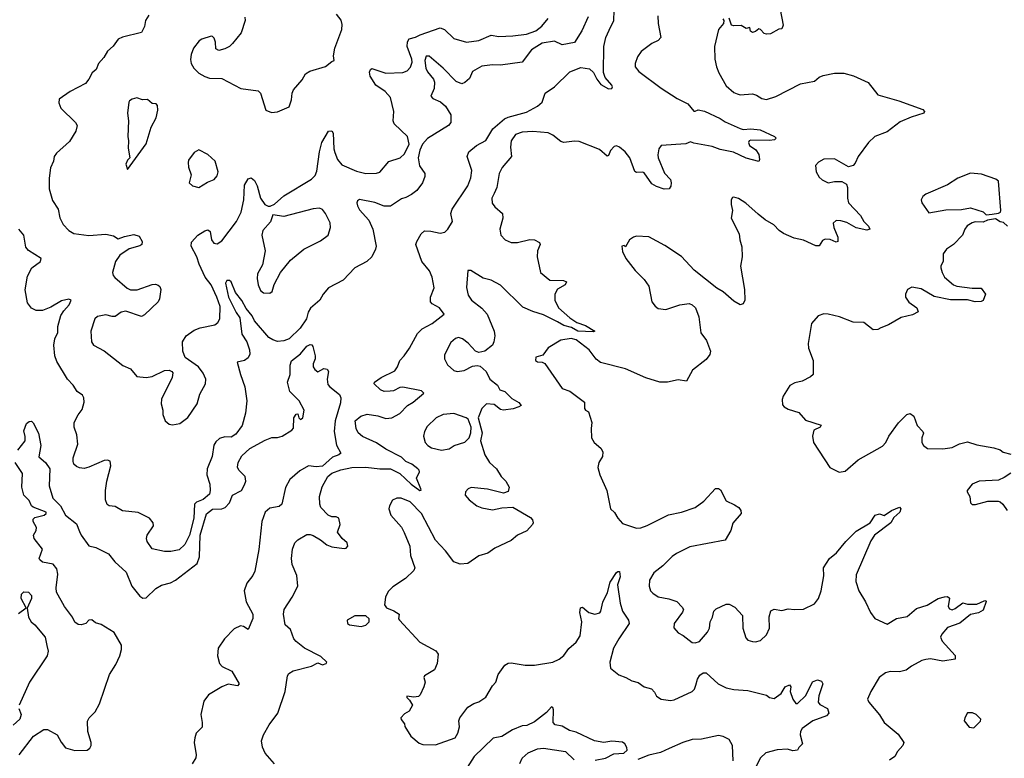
# Model space of a CAD drawing. Extents: x 1921360 to 2014538, y 768294 to 907744.
# Tile 311 of 412: x 1933018 to 1939383, y 886892 to 891669. Entities that reach past the tile are written whole.
import ezdxf

# ---------------------------------------------------------------- set-up
doc = ezdxf.new("R2010")
doc.units = 0

msp = doc.modelspace()

# ---------------------------------------------------------------- linework, layer by layer
at = {"layer": '0CON10XD'}
for points in [[(1933852.1, 891697.9), (1933830.8, 891665), (1933824.3, 891625), (1933805, 891586.2), (1933683.2, 891556.8), (1933655.5, 891544.5), (1933622.4, 891497.6), (1933585.8, 891465), (1933562, 891425), (1933526.9, 891385), (1933511.7, 891348.3), (1933487.5, 891325), (1933465.8, 891285), (1933442.6, 891257.4), (1933343.8, 891205), (1933273.3, 891155), (1933270.7, 891130.7), (1933285, 891097.5), (1933378.8, 891005), (1933390, 890985), (1933381.3, 890948.7), (1933339.1, 890880.9), (1933255, 890806.7), (1933241.2, 890785), (1933235.8, 890754.2), (1933217.7, 890712.3), (1933208, 890645), (1933208.1, 890575), (1933230.7, 890500.7), (1933267.1, 890445), (1933277.7, 890387.7), (1933298, 890345), (1933335.5, 890305.5), (1933367.2, 890287.2), (1933465, 890273.6), (1933575, 890281.4), (1933625, 890271.4), (1933655, 890251.9), (1933695, 890268.1), (1933755, 890280.8), (1933789.5, 890269.5), (1933810, 890235), (1933807.5, 890215), (1933793.9, 890206.1), (1933725, 890187.1), (1933665, 890147.5), (1933637.1, 890105), (1933617.5, 890035), (1933621.9, 890015), (1933632, 890002), (1933712.3, 889932.3), (1933735, 889923.1), (1933778, 889922), (1933875, 889957.5), (1933895, 889959.2), (1933912.7, 889952.7), (1933924.1, 889944.1), (1933930, 889925), (1933922, 889865), (1933913.8, 889845), (1933825, 889760), (1933805, 889749.2), (1933705, 889784.2), (1933675, 889777.5), (1933635, 889750), (1933615, 889749.2), (1933575, 889760), (1933520.3, 889749.7), (1933504.2, 889735), (1933477.1, 889655), (1933481.9, 889585), (1933495, 889564.2), (1933565, 889527.5), (1933685, 889433.3), (1933735, 889412), (1933775, 889362.3), (1933835.4, 889354.6), (1933875, 889362.2), (1933955, 889400), (1933985, 889402.5), (1934001.2, 889395), (1934007.5, 889385), (1934004, 889355), (1933934.2, 889215), (1933932, 889185), (1933944, 889145), (1933944, 889115), (1933958.8, 889075), (1933985, 889053.8), (1934005, 889050), (1934052.3, 889057.7), (1934105, 889096.2), (1934165.8, 889185), (1934183.4, 889246.6), (1934219.4, 889315), (1934221.9, 889345), (1934205, 889383.8), (1934173.3, 889425), (1934088.5, 889485), (1934072.1, 889525), (1934070, 889585), (1934095, 889625.7), (1934145, 889662.2), (1934185, 889677.1), (1934280, 889695), (1934299.4, 889710.6), (1934311.9, 889735), (1934314.6, 889815), (1934293.2, 889875), (1934254.7, 889954.7), (1934216.1, 890005), (1934177.3, 890087.3), (1934162.9, 890135), (1934125.7, 890205), (1934129.1, 890230.9), (1934168.8, 890275), (1934215, 890304), (1934235, 890310), (1934249.5, 890299.5), (1934257.1, 890245), (1934272.5, 890225), (1934295, 890220), (1934325, 890240), (1934419.6, 890365), (1934449.3, 890425), (1934467.8, 890505), (1934471.3, 890598.7), (1934495, 890641.2), (1934515, 890646.7), (1934535, 890630), (1934554, 890595), (1934574.3, 890514.3), (1934602.5, 890475), (1934625, 890462.5), (1934637, 890463), (1934665, 890476.7), (1934725, 890530), (1934905, 890637.8), (1934928.3, 890661.7), (1934939.3, 890690.7), (1934955.4, 890815), (1934970.5, 890875), (1935015, 890948.8), (1935035, 890950), (1935043.8, 890935), (1935048.5, 890835), (1935055, 890810), (1935072.5, 890765), (1935101.2, 890731.2), (1935195, 890689.5), (1935256.3, 890673.7), (1935325, 890676.9), (1935346.4, 890683.6), (1935405, 890752), (1935477.5, 890775), (1935505, 890802), (1935536.2, 890865), (1935525.7, 890915), (1935438.6, 890995), (1935431.9, 891015), (1935435.5, 891075), (1935416, 891166), (1935380, 891205), (1935320.9, 891245), (1935282.9, 891305), (1935279.5, 891330.5), (1935285, 891347.5), (1935295, 891353.3), (1935385.4, 891324.6), (1935495, 891328.5), (1935522.4, 891337.6), (1935545, 891363.3), (1935554.5, 891395.5), (1935552.7, 891415), (1935522.5, 891495), (1935524.1, 891525.9), (1935535.4, 891544.6), (1935575.9, 891555.9), (1935607.5, 891572.5), (1935735, 891617.5), (1935763.8, 891605), (1935825, 891547.5), (1935905.7, 891524.3), (1935985, 891535.8), (1936065, 891570), (1936115, 891560.6), (1936205, 891565.7), (1936295, 891575.7), (1936355, 891597.1), (1936393.2, 891626.8), (1936433.3, 891676.7)], [(1934473.8, 891685), (1934476.2, 891665), (1934450, 891585), (1934393.3, 891515), (1934375, 891496.7), (1934345, 891480), (1934305, 891470), (1934285, 891480), (1934283.3, 891525), (1934275, 891550), (1934265, 891560), (1934255, 891562.5), (1934195, 891542.5), (1934177.9, 891532.1), (1934142.5, 891485), (1934127.5, 891445), (1934123, 891413), (1934126, 891385), (1934143.8, 891355), (1934175, 891323.8), (1934215, 891302), (1934245, 891291.2), (1934325, 891290), (1934447.5, 891225), (1934560, 891210), (1934573.8, 891195), (1934608.8, 891085), (1934645, 891070)], [(1934665.6, 886855.6), (1934605.8, 886925.8), (1934588, 886965), (1934580.8, 887005), (1934594.2, 887045), (1934630.3, 887109.7), (1934686, 887184), (1934734.6, 887325), (1934748.8, 887425), (1934758.8, 887441.2), (1934785, 887457.5), (1934905, 887487.5), (1934945, 887510), (1934975, 887496), (1935000, 887505), (1935002.5, 887515), (1934965, 887550.8), (1934860, 887605), (1934805, 887647.5), (1934790.6, 887665), (1934767.5, 887725), (1934734.3, 887755), (1934723.3, 887825), (1934726.9, 887855), (1934780, 887935), (1934815.7, 888005), (1934810, 888075), (1934780, 888145), (1934775.6, 888185), (1934781.4, 888245), (1934797.5, 888285), (1934815, 888305.8), (1934875, 888339.4), (1934895, 888340.6), (1934915, 888333.3), (1934963.1, 888305), (1935002.8, 888272.7), (1935035, 888260), (1935115, 888250), (1935127.5, 888252.5), (1935139.2, 888265), (1935134.3, 888285), (1935103.1, 888313.1), (1935072.9, 888355), (1935090.5, 888405), (1935080.8, 888445), (1935064.6, 888454.6), (1935035, 888454.6), (1935011.9, 888465), (1934965.6, 888515), (1934958.6, 888535), (1934956.9, 888585), (1934972.4, 888647.6), (1935009.4, 888715), (1935035, 888736.5), (1935092.9, 888757.1), (1935165, 888772.9), (1935255, 888776.3), (1935345, 888764), (1935415, 888765.2), (1935474.8, 888734.8), (1935549.6, 888665), (1935605.6, 888624.4), (1935612.5, 888627.5), (1935611.4, 888635), (1935582.5, 888705), (1935602, 888745), (1935601.2, 888755), (1935591.2, 888765), (1935552.2, 888795), (1935515, 888812.2), (1935485, 888839.3), (1935385, 888890.8), (1935325, 888933.5), (1935235, 888974.2), (1935205, 888998), (1935192.2, 889025), (1935187.5, 889075), (1935223.9, 889106.1), (1935265, 889117.3), (1935332, 889108), (1935385, 889090.3), (1935422.5, 889095), (1935475, 889122.7), (1935525.3, 889174.7), (1935562, 889195), (1935630, 889255), (1935615, 889268.8), (1935495, 889291.9), (1935475, 889290.6), (1935435, 889270), (1935413.3, 889266.7), (1935375, 889265.4), (1935349.4, 889275), (1935310, 889315), (1935312, 889325), (1935354.6, 889355.4), (1935442.6, 889397.4), (1935460.8, 889425), (1935475, 889465.8), (1935504.3, 889495.7), (1935538.7, 889545), (1935590, 889640), (1935620.1, 889669.9), (1935685, 889705.5), (1935762.5, 889765), (1935732.7, 889805), (1935685, 889832.5), (1935674, 889845), (1935673.1, 889875), (1935696.7, 889935), (1935684.4, 890005), (1935666, 890046), (1935617.5, 890105), (1935579.2, 890215), (1935584.1, 890235.9), (1935612.5, 890285), (1935635, 890302.9), (1935675, 890301.8), (1935735, 890288.5), (1935765.1, 890294.9), (1935785.8, 890314.2), (1935816.2, 890365), (1935804.6, 890415), (1935814.6, 890445), (1935915.3, 890595), (1935933.4, 890646.6), (1935940.7, 890695), (1935910.5, 890785), (1935920.6, 890815), (1935971.4, 890855), (1936031.9, 890888.1), (1936076.4, 890963.6), (1936151.5, 891028.5), (1936175, 891040), (1936295, 891072.2), (1936365, 891110.8), (1936395, 891136.7), (1936415, 891193.3), (1936475, 891236.2), (1936575, 891331.2), (1936645, 891361.2), (1936702.1, 891352.1), (1936728, 891328), (1936748.6, 891285), (1936775, 891250.8), (1936825, 891222.2), (1936845.7, 891225), (1936850.6, 891235), (1936845.6, 891245), (1936802, 891295), (1936792.3, 891327.7), (1936794.3, 891495.7), (1936805.8, 891555), (1936828.6, 891601.4), (1936858, 891665), (1936860.5, 891729.5)], [(1934645, 891070), (1934685, 891074), (1934760, 891105), (1934775, 891150), (1934779.2, 891195), (1934788.6, 891215), (1934845, 891281.2), (1934865, 891320), (1934894.2, 891335.8), (1934993.9, 891366.1), (1935035, 891400), (1935050, 891405), (1935046.2, 891435), (1935054.2, 891485), (1935101.4, 891605), (1935102.7, 891637.3), (1935095.5, 891665.5), (1935065.7, 891705)], [(1936691.7, 891688.3), (1936652.4, 891597.6), (1936605, 891522.2), (1936525, 891506.9), (1936475, 891530), (1936395, 891516.8), (1936326.9, 891475), (1936265, 891393.8), (1936125.3, 891375.3), (1936075, 891378.4), (1936005, 891369.7), (1935945.9, 891335), (1935925, 891289.1), (1935895, 891262.9), (1935875, 891254.3)], [(1937144, 891695), (1937146, 891645), (1937162, 891555), (1937145.5, 891534.5), (1937105, 891515.8), (1937035.8, 891464.2), (1937011.7, 891428.3), (1936996, 891385), (1936997.5, 891365), (1937019.2, 891335), (1937165, 891225.8), (1937268.9, 891158.9), (1937336.1, 891126.1), (1937375, 891078.8), (1937385, 891076.7), (1937404.3, 891085.7)], [(1937933.8, 891735), (1937952.5, 891635), (1937945, 891610), (1937925, 891607.5), (1937871.7, 891578.3), (1937845, 891576.2), (1937829.3, 891579.3), (1937807.5, 891605), (1937795, 891610), (1937775, 891592.5), (1937755, 891587.5), (1937742.5, 891595), (1937738.3, 891618.3), (1937715, 891612.5), (1937682, 891632), (1937635, 891630), (1937620, 891635), (1937605, 891680)], [(1937562.5, 891675), (1937570, 891665), (1937567.5, 891645), (1937534.1, 891605.9), (1937510, 891495), (1937511.4, 891415), (1937522, 891365), (1937538, 891325), (1937585, 891242), (1937635, 891199.2), (1937655, 891189.2), (1937675, 891184.3), (1937755, 891190), (1937781.4, 891181.4), (1937815, 891158.8), (1937845.9, 891154.1), (1937905, 891172.5), (1938065, 891254.2), (1938155, 891272), (1938185, 891298), (1938211.7, 891308.3), (1938285, 891322.9), (1938345, 891322.9), (1938407.3, 891307.3), (1938503.6, 891263.6), (1938565, 891183.3), (1938700, 891145), (1938855, 891088), (1938867.5, 891075), (1938862.5, 891065), (1938780.3, 891039.7), (1938710.5, 891009.5), (1938625, 890943.3), (1938546.7, 890915), (1938503.8, 890875), (1938438, 890785), (1938419.2, 890740.8), (1938405, 890726.7), (1938375, 890717.5), (1938285, 890768.8), (1938215, 890768), (1938182.1, 890747.9), (1938163.1, 890726.9), (1938165.6, 890685), (1938185, 890650.8), (1938205, 890633.1), (1938245, 890614.4), (1938285, 890623.3), (1938333, 890623), (1938362.5, 890605), (1938370, 890585), (1938368.6, 890515), (1938375.6, 890485), (1938452.5, 890402.5), (1938475.6, 890365), (1938505.6, 890335), (1938513.8, 890315), (1938495, 890307.1), (1938424.1, 890324.1), (1938365, 890358.1), (1938325, 890369.2), (1938295, 890371.2), (1938276.4, 890353.6), (1938280, 890325), (1938306.1, 890263.9), (1938306, 890234), (1938295, 890231.2), (1938257, 890247), (1938225, 890250), (1938208.3, 890241.7), (1938185, 890207.5), (1938165, 890206.2), (1938085, 890243.8), (1938025, 890256), (1937955, 890286), (1937928, 890305), (1937893, 890343), (1937836.2, 890375), (1937790.9, 890410.9), (1937712.3, 890482.3), (1937665, 890513.3), (1937635, 890522.5), (1937625, 890520), (1937617.5, 890505), (1937616.7, 890475), (1937626.2, 890435), (1937616.7, 890385), (1937668.8, 890285), (1937672, 890245), (1937685, 890200), (1937687.5, 890135), (1937678, 890075), (1937704.2, 889925), (1937706.2, 889855), (1937695, 889832.5), (1937675, 889826.2), (1937635, 889850), (1937565, 889909.4), (1937523.4, 889933.4), (1937378.7, 890048.7), (1937296.8, 890136.8), (1937188.3, 890208.3), (1937085.8, 890265.8), (1937005, 890268.8), (1936985, 890263.8), (1936960, 890245), (1936935, 890200), (1936925, 890210), (1936910, 890205), (1936915, 890170), (1936936.7, 890125), (1936997.3, 890047.3), (1937055, 889990), (1937083.8, 889945), (1937104.3, 889845), (1937125, 889816.2), (1937145, 889802.5), (1937195, 889796), (1937285, 889824.2), (1937345, 889834.2), (1937365, 889825.8), (1937386.8, 889806.8), (1937407.6, 889747.6), (1937420, 889645), (1937456.7, 889595), (1937483.3, 889525), (1937478.8, 889505), (1937455, 889471.2), (1937366.8, 889403.2), (1937328, 889332), (1937275, 889339.2), (1937205, 889324.4), (1937155, 889324.5), (1937065, 889353.5), (1936935, 889410.8), (1936772.4, 889452.4), (1936745, 889474.5), (1936699.1, 889535), (1936615, 889599.3), (1936583.2, 889606.8), (1936515, 889596.5), (1936433.6, 889546.4), (1936400.7, 889499.3), (1936355, 889486), (1936351.2, 889465), (1936365, 889455.8), (1936395, 889454), (1936413.3, 889445), (1936524.5, 889285), (1936575, 889266.7), (1936617.5, 889235), (1936670, 889195), (1936668.1, 889155), (1936675, 889144.3), (1936694.2, 889134.2), (1936717.1, 889065), (1936711.1, 889025), (1936714.2, 888965), (1936730.8, 888935), (1936775, 888898), (1936788.1, 888875), (1936785.8, 888845), (1936762, 888805), (1936755.9, 888774.1), (1936767.1, 888725), (1936814.4, 888624.4), (1936837.5, 888505), (1936862.3, 888482.3), (1936884.2, 888445), (1936915, 888410), (1937005, 888380), (1937033.9, 888383.9), (1937075, 888397.1), (1937212.4, 888467.6), (1937295, 888484.4), (1937385, 888514.2), (1937440, 888555), (1937515, 888637.5), (1937535, 888637.5), (1937547.7, 888627.7), (1937585, 888556.7), (1937639.3, 888530.7), (1937666.7, 888515), (1937680, 888495), (1937681.2, 888475), (1937627.3, 888412.7), (1937613.8, 888365), (1937577.5, 888302.5), (1937350.6, 888259.4), (1937263.7, 888216.3), (1937235, 888198), (1937175, 888138), (1937117.9, 888092.1), (1937090, 888045), (1937087.5, 888005), (1937096, 887975), (1937109.7, 887959.7), (1937145, 887937.1), (1937215, 887923.1), (1937265, 887905.6), (1937300.9, 887870.9), (1937308, 887855), (1937303, 887837), (1937248, 887765), (1937245.9, 887735.9), (1937274.5, 887704.5), (1937307.2, 887687.2), (1937365, 887642), (1937385, 887639.2), (1937411.7, 887648.3), (1937465, 887708.6), (1937477.7, 887735), (1937480.4, 887775), (1937496.4, 887805), (1937505.5, 887844.5), (1937520.9, 887859.1), (1937585, 887890), (1937605, 887890), (1937639.7, 887869.7), (1937690, 887815), (1937692, 887735), (1937711.2, 887671.2), (1937725.8, 887655.8), (1937755, 887648.6), (1937775, 887645.8), (1937805.7, 887654.3), (1937845, 887690.8), (1937865.5, 887735), (1937863.2, 887806.8), (1937874.3, 887845.7), (1937895, 887856), (1937945, 887847.5), (1937985, 887860), (1938025.9, 887854.1), (1938085, 887856), (1938155, 887892), (1938180.8, 887925), (1938198.9, 887975), (1938217, 888073), (1938214, 888125), (1938253.1, 888185), (1938298.1, 888221.9), (1938358, 888295), (1938425, 888361.2), (1938516.2, 888415), (1938547.5, 888465), (1938575, 888472.5), (1938605, 888462.5), (1938652.5, 888495), (1938705, 888515.8), (1938713.8, 888505), (1938708, 888485), (1938669.4, 888450.6), (1938649.2, 888415), (1938542.7, 888335), (1938520.7, 888299.3), (1938425, 888080), (1938422.5, 888035), (1938442, 887975), (1938485.8, 887905), (1938518, 887835), (1938545, 887796.2), (1938625, 887760), (1938685, 887797.5), (1938755, 887810), (1938815, 887861.9), (1938885, 887882.5), (1938955, 887925.8), (1938995, 887937.5), (1939015, 887938.8), (1939028.6, 887928.6), (1939020, 887875), (1939028.3, 887858.3), (1939045, 887853.1), (1939065, 887860.8), (1939115, 887897.5), (1939145, 887890), (1939205, 887889.6), (1939251.7, 887911.7)], [(1935875, 891254.3), (1935839.7, 891269.7), (1935755, 891355.6), (1935665, 891434), (1935645, 891433.8), (1935636.2, 891405), (1935643.4, 891356.6), (1935655, 891331.1), (1935692.8, 891285), (1935699.1, 891265), (1935696.8, 891225), (1935675.7, 891175), (1935689.6, 891159.6), (1935737.2, 891137.2), (1935770.5, 891110.5), (1935804.5, 891055), (1935805.5, 891004.5), (1935790.8, 890985), (1935655, 890900.9), (1935622.4, 890865), (1935604, 890825), (1935593.5, 890775), (1935602, 890725), (1935636.2, 890675), (1935637.7, 890655), (1935621.8, 890615), (1935585, 890565.4), (1935551.4, 890538.6), (1935515, 890518.5), (1935485, 890511.1), (1935415, 890463.8), (1935375, 890463.1), (1935313.8, 890486.2), (1935215, 890505.6), (1935202.7, 890497.3), (1935198.1, 890485), (1935201.2, 890465), (1935215, 890440), (1935275, 890372.5), (1935301.3, 890315), (1935322.2, 890205), (1935318.9, 890185), (1935295, 890136.7), (1935261.2, 890105), (1935185, 890064.2), (1935108.8, 889985), (1935014.5, 889935.5), (1934978.8, 889895), (1934958.8, 889855), (1934897, 889803), (1934882.6, 889777.4), (1934871.5, 889735), (1934832, 889675), (1934759.2, 889605), (1934725, 889592.2), (1934685, 889588.1), (1934655, 889597.8), (1934629.4, 889615), (1934535, 889720.8), (1934520.9, 889755), (1934481, 889801), (1934452.9, 889852.9), (1934412.9, 889905), (1934384, 889974), (1934375, 889982.2), (1934356.6, 889983.4), (1934348, 889965), (1934368, 889875), (1934417.7, 889775), (1934440.8, 889740.8), (1934453.1, 889635), (1934485.3, 889585), (1934503.7, 889535), (1934504.6, 889505.4), (1934495, 889482), (1934471.2, 889465), (1934424.4, 889455), (1934444.4, 889375), (1934474.2, 889295), (1934485.6, 889205), (1934478.5, 889125), (1934455.4, 889044.6), (1934415, 888988), (1934385, 888969.4), (1934345, 888971.1), (1934308.7, 888961.3), (1934285, 888938.8), (1934273.2, 888916.8), (1934262, 888845), (1934230.8, 888765), (1934228.6, 888725), (1934247.1, 888665), (1934250, 888625), (1934245, 888601.4), (1934205, 888566.6), (1934161.5, 888548.5), (1934148.9, 888535), (1934143.4, 888445), (1934114.6, 888335.4), (1934085, 888274.2), (1934049.3, 888240.7), (1933995, 888228.9), (1933955, 888230.6), (1933875, 888247.8), (1933842.5, 888295), (1933838, 888315), (1933842, 888335), (1933883.8, 888395), (1933880, 888415), (1933856.7, 888445), (1933783.2, 888483.2), (1933682.1, 888492.1), (1933635, 888520.8), (1933595.9, 888525.9), (1933584.3, 888534.3), (1933573.1, 888565), (1933572.1, 888625), (1933580.9, 888685), (1933607.5, 888785), (1933603.9, 888813.9), (1933585, 888820.8), (1933565, 888818.6), (1933465, 888774.3), (1933435, 888767.5), (1933405, 888770), (1933385, 888778.8), (1933368.8, 888795), (1933362.9, 888812.9), (1933362.9, 888835), (1933394.2, 888925), (1933388, 888985), (1933369.2, 889035), (1933370, 889065), (1933395.6, 889114.4), (1933422.7, 889147.3), (1933434.8, 889195), (1933432.7, 889222.7), (1933425, 889240.9), (1933390.5, 889265), (1933364, 889305), (1933326, 889345), (1933258, 889458), (1933244.4, 889495), (1933237.8, 889565), (1933244.4, 889604.4), (1933264.5, 889645.5), (1933264, 889685), (1933284.8, 889755.2), (1933303.6, 889786.4), (1933338.5, 889825), (1933350.8, 889855), (1933335, 889862.2), (1933288.6, 889851.4), (1933219.3, 889810.7), (1933165, 889788.5), (1933125, 889788.6), (1933093.8, 889803.8), (1933067.9, 889837.9), (1933052.8, 889922.8), (1933068.4, 890011.6), (1933096, 890065), (1933152, 890105), (1933156.2, 890125), (1933075.7, 890175.7), (1933058.3, 890198.3), (1933044.4, 890275), (1933013.1, 890315)], [(1933715, 890700), (1933835, 890866.7), (1933867.1, 890975), (1933900.8, 891035), (1933911.2, 891085), (1933908.8, 891115), (1933900, 891125), (1933875, 891126.7), (1933845, 891153.3), (1933811.7, 891151.7), (1933775, 891163.3), (1933744.1, 891155.9), (1933727.5, 891145), (1933723.3, 891135), (1933714.3, 891065), (1933722, 891015), (1933716.2, 890915), (1933721.2, 890885), (1933718.3, 890838.3), (1933730, 890775), (1933715, 890760), (1933703.3, 890735), (1933715, 890700)], [(1937404.3, 891085.7), (1937445, 891076.7), (1937545, 891030), (1937577.8, 891007.8), (1937675, 890965.5), (1937695, 890960), (1937745, 890963.1), (1937805, 890957.5), (1937897.5, 890915), (1937907, 890903), (1937897.3, 890892.7), (1937865, 890887.5), (1937745, 890891.2), (1937733.3, 890885), (1937730, 890875), (1937736.2, 890855), (1937776.9, 890826.9), (1937795, 890796.7), (1937801.2, 890765), (1937795, 890752.5), (1937714.5, 890774.5), (1937632.1, 890812.1), (1937545, 890830), (1937495, 890848.6), (1937375, 890870), (1937355, 890879.2), (1937325, 890866.7), (1937165, 890855.8), (1937149.2, 890835), (1937143.1, 890795), (1937145.6, 890775), (1937186.7, 890676.7), (1937224.2, 890635), (1937230, 890615), (1937227.1, 890592.9), (1937216.7, 890575), (1937185, 890574.2), (1937135, 890590.6), (1937105, 890607.5), (1937055, 890679.2), (1937045, 890684.2), (1937005, 890681.9), (1936995, 890688), (1936961.4, 890775), (1936932.5, 890815), (1936895, 890846), (1936875, 890853.8), (1936861.2, 890848.8), (1936837.2, 890822.8), (1936825, 890790), (1936815, 890786.7), (1936765, 890830), (1936635, 890881.4), (1936605, 890884.2), (1936535, 890874.3), (1936515, 890881.4), (1936465, 890921.9), (1936435, 890936.7), (1936335.9, 890945.9), (1936265, 890942.5), (1936223.1, 890926.9), (1936195, 890886), (1936191.5, 890845), (1936197.8, 890785), (1936137.4, 890712.6), (1936117.5, 890675), (1936103.1, 890585), (1936085.5, 890544.5), (1936069.2, 890515), (1936072.7, 890482.7), (1936088.8, 890458.8), (1936138.8, 890415), (1936140, 890385), (1936120.8, 890315), (1936127.5, 890275), (1936156.2, 890246.2), (1936195, 890227.3), (1936235, 890227.9), (1936315, 890248.2), (1936345.3, 890245.3), (1936377.8, 890227.8), (1936382, 890215), (1936365.8, 890175), (1936362.5, 890135), (1936383.7, 890033.7), (1936444.8, 889984.8), (1936532.6, 889982.6), (1936552.5, 889975), (1936544.5, 889955), (1936494.3, 889925.7), (1936477.1, 889895), (1936476.2, 889855), (1936500, 889805), (1936575, 889740.3), (1936619.9, 889709.9), (1936675, 889690.6), (1936736.2, 889655), (1936725, 889650.6), (1936625.6, 889655), (1936585, 889679.1), (1936535, 889691.6), (1936493.7, 889715), (1936405, 889761.1), (1936335, 889781.1), (1936270.6, 889810.6), (1936125, 889952.8), (1936065, 889984.3), (1936015, 889997.1), (1935935, 890046.4), (1935915, 890046.7), (1935906.8, 889936.8), (1935917.9, 889887.9), (1935938, 889855), (1936005, 889802.9), (1936039.5, 889765), (1936084.2, 889655), (1936089.2, 889625), (1936083, 889587), (1936073.8, 889565), (1936025, 889526.2), (1935985, 889518), (1935965, 889526), (1935917.2, 889577.2), (1935881.2, 889605), (1935855, 889613.1), (1935835, 889606.9), (1935805, 889582), (1935765, 889502.5), (1935764.2, 889475), (1935783.6, 889436.4), (1935825, 889401.4), (1935845, 889393.1), (1935890.3, 889399.7), (1935945, 889428), (1935975, 889433.8), (1935995, 889428.8), (1936033.8, 889395), (1936056, 889345), (1936105.8, 889305), (1936121.2, 889275), (1936155, 889264.4), (1936198.9, 889218.9), (1936245, 889194), (1936260, 889175), (1936245.5, 889164.5), (1936207, 889153), (1936145, 889143.5), (1936125, 889148.6), (1936085, 889181.2), (1936035, 889185.3), (1936005.5, 889155), (1935982.7, 889095), (1936007, 888997), (1935996.2, 888945), (1936025.5, 888855.5), (1936055, 888806), (1936099.2, 888765), (1936131.2, 888715), (1936160, 888685), (1936181.2, 888645), (1936175, 888617.5), (1936145, 888606.7), (1936043, 888633), (1935935.8, 888644.2), (1935916.2, 888635), (1935900, 888615), (1935897.5, 888595), (1935923, 888563), (1935974, 888525), (1936005, 888512.7), (1936075, 888499.5), (1936135, 888512.5), (1936205, 888516), (1936320.3, 888450.3), (1936332, 888435), (1936336.2, 888415), (1936333.8, 888405), (1936295.6, 888364.4), (1936235, 888336), (1936195, 888300), (1936088.8, 888251.2), (1936045, 888220), (1935985, 888201.2), (1935915, 888151.4), (1935865, 888147.1), (1935825, 888162.5), (1935770, 888235), (1935705, 888303.3), (1935614.5, 888475), (1935541.1, 888551.1), (1935484.4, 888574.4), (1935455, 888575.8), (1935428.8, 888561.2), (1935408, 888525), (1935403.8, 888505), (1935416.2, 888465), (1935485, 888386.2), (1935503, 888353), (1935539.2, 888265), (1935544, 888205), (1935572, 888125), (1935565, 888106.7), (1935512.5, 888055), (1935429.3, 888000.7), (1935399.5, 887970.5), (1935382.5, 887935), (1935376.7, 887885), (1935390, 887865), (1935436.7, 887846.7), (1935470, 887825), (1935467.5, 887795), (1935472.5, 887785), (1935605, 887644), (1935707.6, 887587.6), (1935722.5, 887565), (1935716, 887505), (1935698.8, 887465), (1935633.8, 887425), (1935630, 887415), (1935638.8, 887385), (1935631.2, 887355), (1935606.1, 887303.9), (1935595, 887292.5), (1935565, 887287.5), (1935520, 887295), (1935520, 887285), (1935538.3, 887268.3), (1935557.5, 887235), (1935535, 887197.5), (1935505, 887180), (1935482, 887155), (1935483, 887143), (1935506, 887115), (1935507.3, 887097.3), (1935545.5, 887035.5), (1935600.6, 886990.6), (1935625, 886980.8), (1935705, 886978.6), (1935832, 887025), (1935850, 887055), (1935861.9, 887095), (1935857.1, 887135), (1935862.9, 887155), (1935915, 887222.9), (1935952.6, 887247.4), (1935985, 887258), (1936031.2, 887288.8), (1936075, 887361.2), (1936095.5, 887384.5), (1936110.8, 887435), (1936155, 887494.4), (1936175, 887507.1), (1936195, 887510), (1936285, 887494.4), (1936345, 887494.4), (1936465, 887514.4), (1936505, 887532.7), (1936535, 887558.2), (1936567.4, 887602.6), (1936615, 887643.5), (1936640, 887685), (1936651.2, 887775), (1936638.6, 887835), (1936643.3, 887865), (1936655, 887868.8), (1936685, 887845.8), (1936696.4, 887836.4), (1936735, 887824.4), (1936767.4, 887832.6), (1936775.4, 887845), (1936787.9, 887902.1), (1936818.7, 887965), (1936835, 888031.2), (1936875, 888093.8), (1936885, 888101.2), (1936895, 888100), (1936899.1, 888065), (1936882.9, 888015), (1936900.5, 887895), (1936915.6, 887845), (1936954.2, 887785), (1936958.6, 887765), (1936890, 887665), (1936857.5, 887605), (1936832, 887515), (1936836.4, 887476.4), (1936891.7, 887431.7), (1936935.9, 887415.9), (1936974.1, 887394.1), (1937015, 887383.3), (1937055, 887354.4), (1937101.7, 887341.7), (1937121.1, 887321.1), (1937135, 887294.3), (1937165, 887275.8), (1937225, 887265.6), (1937249.4, 887270.6), (1937364.6, 887325.4), (1937380.4, 887339.6), (1937388.9, 887365), (1937399.4, 887405), (1937415, 887430), (1937435, 887445.7), (1937455, 887444.3), (1937533.4, 887373.4), (1937585, 887347.1), (1937635, 887337.1), (1937725, 887330.8), (1937845, 887300), (1937865, 887286.7), (1937895, 887280), (1937939.5, 887310.5), (1937966.7, 887355), (1937995, 887366.7), (1938003.3, 887355), (1937997.5, 887325), (1938015.7, 887275.7), (1938035, 887247.5), (1938045, 887247.5), (1938100.6, 887299.4), (1938143.7, 887386.3), (1938175, 887400), (1938200.7, 887390.7), (1938208.8, 887375), (1938183.2, 887296.8), (1938178.8, 887255), (1938189.5, 887239.5), (1938240, 887215), (1938248.8, 887185), (1938232.7, 887167.3), (1938145, 887134.4), (1938075, 887084.2), (1938064.4, 887065), (1938062.2, 887045), (1938078.8, 886985), (1938055, 886962.5), (1938045.8, 886944.2), (1938015, 886940.6), (1937981.5, 886951.5), (1937915, 886947.3), (1937841.5, 886928.5), (1937805.8, 886895), (1937772.1, 886827.9)], [(1934175, 890584.2), (1934231.5, 890618.5), (1934274.3, 890635.7), (1934295, 890660), (1934302, 890685), (1934281.2, 890755), (1934235, 890797.5), (1934175, 890826.7), (1934145, 890810), (1934109.3, 890760.7), (1934106.2, 890745), (1934108.8, 890715), (1934126.7, 890665), (1934114.1, 890614.1), (1934134.1, 890594.1), (1934175, 890584.2)], [(1939265, 890407.5), (1939305, 890412.5), (1939345, 890417.5), (1939357.5, 890425), (1939361.2, 890435), (1939345.8, 890625), (1939327.7, 890637.7), (1939235, 890670), (1939165, 890676), (1939082.5, 890645), (1939015, 890600.8), (1938875, 890540), (1938856.2, 890525), (1938846, 890505), (1938850, 890485), (1938895, 890420), (1939005, 890438.9), (1939105, 890441.2), (1939165, 890452.5), (1939245, 890426), (1939265, 890407.5)], [(1934635, 889900), (1934649.2, 889910.8), (1934663.2, 889956.8), (1934702.9, 890035), (1934767.5, 890115), (1934853.8, 890186.2), (1934961.4, 890238.6), (1935012, 890275), (1935028, 890325), (1935026, 890355), (1934995.5, 890415.5), (1934975, 890442), (1934955, 890450), (1934915, 890446.7), (1934725, 890397.5), (1934655, 890407.5), (1934638.8, 890361.2), (1934588.8, 890305), (1934584, 890275), (1934604.4, 890175), (1934586.8, 890083.2), (1934555.8, 890025), (1934552.5, 889995), (1934559.2, 889955), (1934575, 889918.8), (1934595, 889902), (1934635, 889900)], [(1939403.3, 890333.3), (1939378.3, 890358.3), (1939355, 890362.5), (1939325, 890382.5), (1939275, 890372.5), (1939245, 890358.8), (1939195, 890362.5), (1939175, 890356), (1939143, 890337), (1939128, 890315), (1939113.3, 890275), (1939053.8, 890215), (1939010, 890185), (1938987.5, 890155), (1938987.5, 890105), (1938972.5, 890077.5), (1938972.5, 890065), (1938980, 890035), (1938996.7, 890005), (1939054, 889955), (1939075, 889946.9), (1939175, 889932.2), (1939232, 889932), (1939260, 889895), (1939246.4, 889853.6), (1939233.8, 889846.2), (1939195, 889845.7), (1939145, 889858.1), (1939035, 889857.5), (1938930, 889880), (1938845, 889929.2), (1938785, 889940), (1938756.4, 889923.6), (1938743.3, 889895), (1938743.3, 889875), (1938765, 889843.3), (1938817.5, 889805), (1938825, 889780), (1938788.8, 889761.2), (1938716.4, 889743.6), (1938635, 889695.7), (1938584.3, 889675.7), (1938565, 889666), (1938535, 889664), (1938475, 889710), (1938405, 889712.5), (1938317.4, 889747.4), (1938245, 889764.2), (1938215, 889767.5), (1938180, 889755), (1938136.1, 889703.9), (1938114.3, 889575), (1938117.1, 889545), (1938148, 889465), (1938147.5, 889375), (1938130.7, 889359.3), (1938075, 889332), (1938028.3, 889321.7), (1937996.1, 889303.9), (1937953.3, 889235), (1937947, 889213), (1937948.3, 889178.3), (1937960, 889165), (1937985, 889150), (1938055, 889128), (1938098.3, 889078.3), (1938198, 889048), (1938193.3, 889035), (1938152, 889015), (1938143.3, 888975), (1938150, 888935), (1938255, 888772.5), (1938315, 888744), (1938355, 888750), (1938438.3, 888821.7), (1938595, 888911.2), (1938616.2, 888935), (1938636.2, 888975), (1938698.3, 889061.7), (1938752.5, 889115), (1938775, 889122.5), (1938797.5, 889105), (1938820, 889045), (1938856.7, 889005), (1938860, 888995), (1938850, 888965), (1938850, 888935), (1938860, 888915), (1938886.1, 888896.1), (1938985, 888893.8), (1939045, 888902), (1939093.1, 888926.9), (1939145, 888938.2), (1939205, 888919.3), (1939315, 888901.2), (1939355, 888886.7), (1939375, 888872.5), (1939425, 888860)], [(1933005.6, 888884.4), (1933052.5, 888945), (1933054.2, 888974.2), (1933045, 889010), (1933063, 889057), (1933078.3, 889071.7), (1933095, 889072.5), (1933105, 889062.5), (1933140.6, 888995), (1933155.6, 888914.4), (1933142.7, 888842.7), (1933185, 888806.2), (1933212.2, 888765), (1933209.6, 888655), (1933232.1, 888575), (1933282.5, 888525), (1933315, 888464.2), (1933385, 888408.6), (1933405, 888360), (1933415, 888334.5), (1933465, 888265.8), (1933510, 888255), (1933591.2, 888215), (1933632.8, 888162.8), (1933706.1, 888096.1), (1933742.5, 888005), (1933795, 887941.2), (1933815, 887928.6), (1933835, 887930), (1933898.7, 887991.3), (1933935, 888011.3), (1933992.7, 888027.3), (1934025, 888043.8), (1934165, 888153.1), (1934179.8, 888195), (1934183.6, 888335), (1934225, 888474.3), (1934265, 888502.7), (1934325, 888506.8), (1934346.2, 888515), (1934374, 888545), (1934394.7, 888595.3), (1934451.4, 888625), (1934471.7, 888661.7), (1934479.3, 888685), (1934475, 888714.4), (1934434.6, 888755), (1934425.6, 888775), (1934430, 888805), (1934455, 888848.2), (1934505, 888895.9), (1934605, 888949.6), (1934647.8, 888967.8), (1934685, 888967.5), (1934714.3, 888975.7), (1934777.5, 889015), (1934787, 889027), (1934790, 889095), (1934805, 889117.5), (1934815, 889120), (1934822.5, 889095), (1934833, 889083), (1934847.5, 889095), (1934857.5, 889145), (1934823.8, 889205), (1934765, 889264), (1934750, 889325), (1934766.2, 889375), (1934766.2, 889435), (1934775, 889462.5), (1934832.2, 889507.8), (1934875, 889558), (1934895, 889568), (1934905.8, 889565.8), (1934912, 889555), (1934927.5, 889495), (1934927.5, 889475), (1934915.6, 889444.4), (1934915.6, 889425), (1934925, 889406), (1934945, 889392.5), (1934985, 889412.5), (1935005, 889410), (1935013.3, 889393.3), (1935005.6, 889345), (1935010.9, 889310.9), (1935022, 889295), (1935086.2, 889245), (1935093.6, 889223.6), (1935090.7, 889190.7), (1935057, 889075), (1935051.1, 889005), (1935066.9, 888916.9), (1935093.8, 888865), (1935081.2, 888855), (1935039, 888841), (1934975, 888782.7), (1934935, 888776.5), (1934885, 888783.9), (1934828.2, 888751.8), (1934764.3, 888695), (1934735.5, 888644.5), (1934713.3, 888535), (1934695, 888520), (1934635, 888510), (1934605.7, 888484.3), (1934584.2, 888424.2), (1934563.6, 888243.6), (1934537, 888103), (1934524, 888075), (1934485.8, 888025), (1934468.6, 887975), (1934481.4, 887905), (1934525.6, 887825), (1934524.5, 887795.5), (1934495, 887726.2), (1934465, 887745.8), (1934445, 887749.2), (1934405, 887730), (1934341.4, 887665), (1934301.9, 887605), (1934295.8, 887555.8), (1934309.4, 887505), (1934326.9, 887486.9), (1934390, 887455), (1934436.4, 887373.6), (1934425, 887361.2), (1934365, 887370.8), (1934323.8, 887355), (1934237.7, 887302.3), (1934208.3, 887261.7), (1934190, 887175), (1934198.5, 887125), (1934197.1, 887092.9), (1934158, 887055), (1934149.4, 887025), (1934146.7, 886995), (1934158.1, 886915), (1934155.6, 886895), (1934133.9, 886856.1)], [(1935745, 888885.6), (1935795, 888894.4), (1935825.5, 888914.5), (1935895, 888936), (1935923.3, 888965), (1935933.6, 888996.4), (1935936.2, 889035), (1935916.5, 889085), (1935905, 889094.4), (1935825, 889122.3), (1935755, 889115.5), (1935711.2, 889095), (1935650.9, 889039.1), (1935634.2, 889005), (1935627.5, 888975), (1935640, 888935), (1935656, 888915), (1935679.3, 888899.3), (1935745, 888885.6)], [(1933015, 886913.9), (1933107.1, 887035), (1933175, 887079.3), (1933198.1, 887078.1), (1933260, 887045), (1933285.9, 886995.9), (1933315, 886959.6), (1933375, 886943.1), (1933454, 886946), (1933472.3, 886957.7), (1933480, 886975), (1933479.2, 886995), (1933457.5, 887065), (1933456.8, 887133.2), (1933468, 887155), (1933505, 887194), (1933534.4, 887245), (1933599.4, 887435), (1933640.5, 887499.5), (1933666, 887555), (1933676.8, 887595), (1933675.4, 887625), (1933628, 887705), (1933545, 887757.2), (1933508.4, 887768.4), (1933485, 887786.9), (1933465.2, 887784.8), (1933445.9, 887764.1), (1933415, 887755.9), (1933395, 887758), (1933375, 887772.6), (1933360.2, 887805), (1933307.1, 887875), (1933256.1, 887966.1), (1933252.8, 887995), (1933264.2, 888084.2), (1933257.1, 888117.1), (1933235, 888148.2), (1933165, 888161.3), (1933147.3, 888175), (1933144.7, 888185.3), (1933165.5, 888245.5), (1933112.5, 888315), (1933107.5, 888335), (1933124.1, 888365.9), (1933127.1, 888385), (1933105, 888422.9), (1933105, 888438), (1933115, 888449.1), (1933176.7, 888465), (1933190, 888475), (1933190, 888485), (1933105, 888515.6), (1933094.5, 888525), (1933079, 888559), (1933044.7, 888595), (1933030.9, 888645), (1933036.4, 888735), (1932989.1, 888805)], [(1939425, 888736.7), (1939382.3, 888707.7), (1939345, 888691.2), (1939220, 888685), (1939173.8, 888665), (1939143.3, 888625), (1939143.3, 888615), (1939160, 888585), (1939163.9, 888543.9), (1939174.2, 888534.2), (1939196.9, 888533.1)], [(1939196.9, 888533.1), (1939276.4, 888556.4), (1939343.9, 888556.1), (1939355, 888551.2), (1939373.8, 888535), (1939401.2, 888495)], [(1933010.7, 887829.3), (1933060, 887865), (1933026.7, 887925), (1933028.8, 887955), (1933045, 887968), (1933075, 887966.2), (1933093.3, 887945), (1933093.3, 887925), (1933067, 887863), (1933075.9, 887805.9), (1933092, 887775), (1933115, 887756), (1933182.9, 887675), (1933192.8, 887622.8), (1933202.9, 887585), (1933195.6, 887555), (1933080.6, 887385), (1933014.2, 887235)], [(1939251.7, 887911.7), (1939263.3, 887913.3), (1939265.8, 887905.8), (1939245, 887849.4), (1939215, 887833.3), (1939165, 887823.1), (1939095, 887766.9), (1939015, 887738.9), (1938978, 887695), (1938971.2, 887675), (1938980.3, 887650.3), (1939065, 887556.7), (1939065, 887533.3), (1938985, 887520.6), (1938905, 887535.5), (1938875, 887531.9), (1938850, 887525), (1938782.1, 887487.9), (1938748.5, 887461.5), (1938705, 887452.5), (1938645, 887454.5), (1938615, 887446.2), (1938573.3, 887415), (1938518.8, 887325), (1938498.8, 887275), (1938506.2, 887255), (1938575, 887174), (1938605.8, 887125), (1938697.6, 887047.6), (1938734, 886995), (1938727.5, 886975), (1938692.8, 886937.2), (1938675.4, 886905), (1938640.5, 886879.5)], [(1935225, 887744), (1935255, 887754), (1935276.7, 887775), (1935277.5, 887795), (1935255, 887813.3), (1935185, 887813.3), (1935133.8, 887785), (1935137.5, 887765), (1935150, 887755), (1935225, 887744)], [(1936738.7, 886881.3), (1936805, 886893.8), (1936859.5, 886920.5), (1936923.3, 886925), (1936943.8, 886945), (1936942.5, 886962.5), (1936930, 886985), (1936915, 886996.7), (1936845, 887002.9), (1936795, 886995.6), (1936734.4, 887004.4), (1936615, 887060.6), (1936571.4, 887071.4), (1936525, 887100.8), (1936479.3, 887109.3), (1936466.7, 887125), (1936468.8, 887205), (1936465, 887220), (1936456.2, 887226.2), (1936422.4, 887187.6), (1936345, 887128.1), (1936295.5, 887104.5), (1936265, 887101.5), (1936203.9, 887076.1), (1936135, 887033.8), (1936078.1, 887021.9), (1935955, 886903.8), (1935880.6, 886785)], [(1933012.5, 887215), (1933026.5, 887175), (1933020, 887145), (1932975, 887105.8)], [(1939185, 887089.2), (1939228.3, 887131.7), (1939230, 887145), (1939200, 887175), (1939177, 887187), (1939145, 887187.5), (1939126.7, 887155), (1939124, 887135), (1939155, 887094.3), (1939185, 887089.2)], [(1937630.8, 886875), (1937625.9, 886975.9), (1937605, 887014.4), (1937565, 887033.5), (1937535, 887039.1), (1937425, 887016.2), (1937365.3, 887014.7), (1937304.5, 886995), (1937217.1, 886955), (1937159.3, 886930.7), (1937085, 886913.5), (1937014.6, 886885.4)], [(1936251.9, 886858.1), (1936266.6, 886893.4), (1936305, 886928.6), (1936365, 886954.3), (1936405, 886957.1), (1936545.4, 886935.4), (1936603.2, 886883.2)]]:
    msp.add_lwpolyline(points, dxfattribs=at)

doc.saveas('drawing.dxf')
